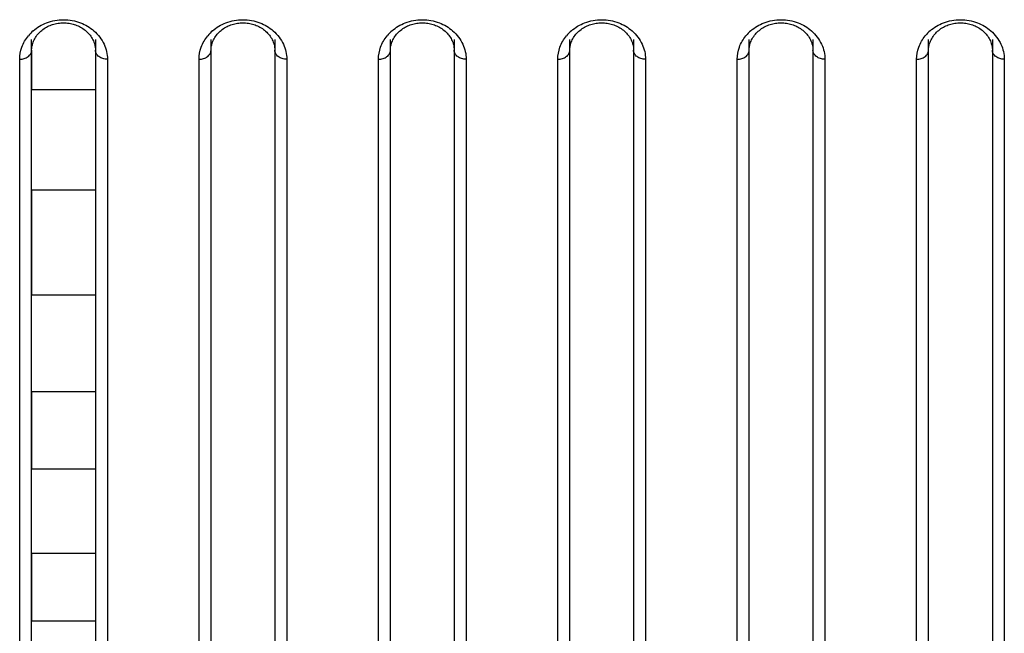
# Model space of a CAD drawing. Header units: millimetres. Extents: x -6054 to 364, y -1866 to 3094.
# Tile 301 of 360: x -3694 to -3669, y 1499 to 1515. Entities that reach past the tile are written whole.
import ezdxf

# ---------------------------------------------------------------- set-up
doc = ezdxf.new("R2010")
doc.units = ezdxf.units.MM
doc.header["$LTSCALE"] = 65.395
doc.layers.get('0').update_dxf_attribs({"linetype": 'CONTINUOUS'})

msp = doc.modelspace()

# ---------------------------------------------------------------- linework, layer by layer
at = {"linetype": 'Continuous'}
for p, q in [((-3693.723, 1484.478), (-3693.723, 1514.359)), ((-3692.123, 1514.359), (-3692.123, 1484.478)), ((-3689.223, 1484.478), (-3689.223, 1514.359)), ((-3687.623, 1514.359), (-3687.623, 1484.478)), ((-3684.723, 1484.478), (-3684.723, 1514.359)), ((-3683.123, 1514.359), (-3683.123, 1484.478)), ((-3680.223, 1484.478), (-3680.223, 1514.359)), ((-3678.623, 1514.359), (-3678.623, 1484.478)), ((-3675.723, 1484.478), (-3675.723, 1514.359)), ((-3674.123, 1514.359), (-3674.123, 1484.478)), ((-3671.223, 1484.478), (-3671.223, 1514.359)), ((-3669.623, 1514.359), (-3669.623, 1484.478)), ((-3694.023, 1484.178), (-3694.023, 1513.867)), ((-3693.723, 1514.091), (-3693.723, 1513.095)), ((-3693.723, 1514.091), (-3693.723, 1513.095)), ((-3692.123, 1514.091), (-3692.123, 1513.095)), ((-3692.123, 1514.091), (-3692.123, 1513.095)), ((-3691.823, 1513.867), (-3691.823, 1484.178)), ((-3689.523, 1484.178), (-3689.523, 1513.867)), ((-3689.223, 1484.678), (-3689.223, 1514.091)), ((-3689.223, 1484.678), (-3689.223, 1514.091)), ((-3687.623, 1514.091), (-3687.623, 1484.678)), ((-3687.623, 1514.091), (-3687.623, 1484.678)), ((-3687.323, 1513.867), (-3687.323, 1484.178)), ((-3685.023, 1484.178), (-3685.023, 1513.867)), ((-3684.723, 1484.678), (-3684.723, 1514.091)), ((-3684.723, 1484.678), (-3684.723, 1514.091)), ((-3683.123, 1514.091), (-3683.123, 1484.678)), ((-3683.123, 1514.091), (-3683.123, 1484.678)), ((-3682.823, 1513.867), (-3682.823, 1484.178)), ((-3680.523, 1484.178), (-3680.523, 1513.867)), ((-3680.223, 1484.678), (-3680.223, 1514.091)), ((-3680.223, 1484.678), (-3680.223, 1514.091)), ((-3678.623, 1514.091), (-3678.623, 1484.678)), ((-3678.623, 1514.091), (-3678.623, 1484.678)), ((-3678.323, 1513.867), (-3678.323, 1484.178)), ((-3676.023, 1484.178), (-3676.023, 1513.867)), ((-3675.723, 1484.678), (-3675.723, 1514.091)), ((-3675.723, 1484.678), (-3675.723, 1514.091)), ((-3674.123, 1514.091), (-3674.123, 1484.678)), ((-3674.123, 1514.091), (-3674.123, 1484.678)), ((-3673.823, 1513.867), (-3673.823, 1484.178)), ((-3671.523, 1484.178), (-3671.523, 1513.867)), ((-3671.223, 1484.678), (-3671.223, 1514.091)), ((-3671.223, 1484.678), (-3671.223, 1514.091)), ((-3669.623, 1514.091), (-3669.623, 1484.678)), ((-3669.623, 1514.091), (-3669.623, 1484.678)), ((-3669.323, 1513.867), (-3669.323, 1484.178)), ((-3692.123, 1513.095), (-3693.723, 1513.095)), ((-3692.123, 1513.095), (-3693.723, 1513.095)), ((-3692.123, 1510.583), (-3693.723, 1510.583)), ((-3692.123, 1510.583), (-3693.723, 1510.583)), ((-3693.723, 1510.583), (-3693.723, 1507.945)), ((-3693.723, 1510.583), (-3693.723, 1507.945)), ((-3692.123, 1510.583), (-3692.123, 1507.945)), ((-3692.123, 1510.583), (-3692.123, 1507.945)), ((-3692.123, 1507.945), (-3693.723, 1507.945)), ((-3692.123, 1507.945), (-3693.723, 1507.945)), ((-3692.123, 1505.516), (-3693.723, 1505.516)), ((-3692.123, 1505.516), (-3693.723, 1505.516)), ((-3693.723, 1505.516), (-3693.723, 1503.576)), ((-3693.723, 1505.516), (-3693.723, 1503.576)), ((-3692.123, 1505.516), (-3692.123, 1503.576)), ((-3692.123, 1505.516), (-3692.123, 1503.576)), ((-3692.123, 1503.576), (-3693.723, 1503.576)), ((-3692.123, 1503.576), (-3693.723, 1503.576)), ((-3692.123, 1501.459), (-3693.723, 1501.459)), ((-3692.123, 1501.459), (-3693.723, 1501.459)), ((-3693.723, 1501.459), (-3693.723, 1499.762)), ((-3693.723, 1501.459), (-3693.723, 1499.762)), ((-3692.123, 1501.459), (-3692.123, 1499.762)), ((-3692.123, 1501.459), (-3692.123, 1499.762)), ((-3692.123, 1499.762), (-3693.723, 1499.762)), ((-3692.123, 1499.762), (-3693.723, 1499.762))]:
    msp.add_line(p, q, dxfattribs=at)
for points in [[(-3693.628, 1514.412), (-3693.61, 1514.44), (-3693.59, 1514.468), (-3693.568, 1514.495), (-3693.545, 1514.521), (-3693.521, 1514.546), (-3693.495, 1514.57), (-3693.468, 1514.592), (-3693.44, 1514.614), (-3693.412, 1514.635), (-3693.382, 1514.654), (-3693.352, 1514.671), (-3693.322, 1514.687), (-3693.291, 1514.702), (-3693.26, 1514.716), (-3693.228, 1514.728), (-3693.196, 1514.739), (-3693.163, 1514.749), (-3693.13, 1514.757), (-3693.096, 1514.765), (-3693.062, 1514.771), (-3693.028, 1514.775), (-3692.993, 1514.779), (-3692.959, 1514.781), (-3692.924, 1514.782), (-3692.889, 1514.781), (-3692.855, 1514.779), (-3692.82, 1514.776), (-3692.786, 1514.771), (-3692.752, 1514.765), (-3692.719, 1514.758), (-3692.685, 1514.749), (-3692.653, 1514.74), (-3692.62, 1514.729), (-3692.589, 1514.717), (-3692.557, 1514.703), (-3692.526, 1514.688), (-3692.496, 1514.672), (-3692.466, 1514.655), (-3692.436, 1514.636), (-3692.407, 1514.615), (-3692.379, 1514.594), (-3692.353, 1514.571), (-3692.327, 1514.547), (-3692.303, 1514.522), (-3692.28, 1514.497), (-3692.258, 1514.47), (-3692.238, 1514.443), (-3692.219, 1514.415)], [(-3689.128, 1514.412), (-3689.11, 1514.44), (-3689.09, 1514.468), (-3689.068, 1514.495), (-3689.045, 1514.521), (-3689.021, 1514.546), (-3688.995, 1514.57), (-3688.968, 1514.592), (-3688.94, 1514.614), (-3688.912, 1514.635), (-3688.882, 1514.654), (-3688.852, 1514.671), (-3688.822, 1514.687), (-3688.791, 1514.702), (-3688.76, 1514.716), (-3688.728, 1514.728), (-3688.696, 1514.739), (-3688.663, 1514.749), (-3688.63, 1514.757), (-3688.596, 1514.765), (-3688.562, 1514.771), (-3688.528, 1514.775), (-3688.493, 1514.779), (-3688.459, 1514.781), (-3688.424, 1514.782), (-3688.389, 1514.781), (-3688.355, 1514.779), (-3688.32, 1514.776), (-3688.286, 1514.771), (-3688.252, 1514.765), (-3688.219, 1514.758), (-3688.185, 1514.749), (-3688.153, 1514.74), (-3688.12, 1514.729), (-3688.089, 1514.717), (-3688.057, 1514.703), (-3688.026, 1514.688), (-3687.996, 1514.672), (-3687.966, 1514.655), (-3687.936, 1514.636), (-3687.907, 1514.615), (-3687.879, 1514.594), (-3687.853, 1514.571), (-3687.827, 1514.547), (-3687.803, 1514.522), (-3687.78, 1514.497), (-3687.758, 1514.47), (-3687.738, 1514.443), (-3687.719, 1514.415)], [(-3684.628, 1514.412), (-3684.61, 1514.44), (-3684.59, 1514.468), (-3684.568, 1514.495), (-3684.545, 1514.521), (-3684.521, 1514.546), (-3684.495, 1514.57), (-3684.468, 1514.592), (-3684.44, 1514.614), (-3684.412, 1514.635), (-3684.382, 1514.654), (-3684.352, 1514.671), (-3684.322, 1514.687), (-3684.291, 1514.702), (-3684.26, 1514.716), (-3684.228, 1514.728), (-3684.196, 1514.739), (-3684.163, 1514.749), (-3684.13, 1514.757), (-3684.096, 1514.765), (-3684.062, 1514.771), (-3684.028, 1514.775), (-3683.993, 1514.779), (-3683.959, 1514.781), (-3683.924, 1514.782), (-3683.889, 1514.781), (-3683.855, 1514.779), (-3683.82, 1514.776), (-3683.786, 1514.771), (-3683.752, 1514.765), (-3683.719, 1514.758), (-3683.685, 1514.749), (-3683.653, 1514.74), (-3683.62, 1514.729), (-3683.589, 1514.717), (-3683.557, 1514.703), (-3683.526, 1514.688), (-3683.496, 1514.672), (-3683.466, 1514.655), (-3683.436, 1514.636), (-3683.407, 1514.615), (-3683.379, 1514.594), (-3683.353, 1514.571), (-3683.327, 1514.547), (-3683.303, 1514.522), (-3683.28, 1514.497), (-3683.258, 1514.47), (-3683.238, 1514.443), (-3683.219, 1514.415)], [(-3680.128, 1514.412), (-3680.11, 1514.44), (-3680.09, 1514.468), (-3680.068, 1514.495), (-3680.045, 1514.521), (-3680.021, 1514.546), (-3679.995, 1514.57), (-3679.968, 1514.592), (-3679.94, 1514.614), (-3679.912, 1514.635), (-3679.882, 1514.654), (-3679.852, 1514.671), (-3679.822, 1514.687), (-3679.791, 1514.702), (-3679.76, 1514.716), (-3679.728, 1514.728), (-3679.696, 1514.739), (-3679.663, 1514.749), (-3679.63, 1514.757), (-3679.596, 1514.765), (-3679.562, 1514.771), (-3679.528, 1514.775), (-3679.493, 1514.779), (-3679.459, 1514.781), (-3679.424, 1514.782), (-3679.389, 1514.781), (-3679.355, 1514.779), (-3679.32, 1514.776), (-3679.286, 1514.771), (-3679.252, 1514.765), (-3679.219, 1514.758), (-3679.185, 1514.749), (-3679.153, 1514.74), (-3679.12, 1514.729), (-3679.089, 1514.717), (-3679.057, 1514.703), (-3679.026, 1514.688), (-3678.996, 1514.672), (-3678.966, 1514.655), (-3678.936, 1514.636), (-3678.907, 1514.615), (-3678.879, 1514.594), (-3678.853, 1514.571), (-3678.827, 1514.547), (-3678.803, 1514.522), (-3678.78, 1514.497), (-3678.758, 1514.47), (-3678.738, 1514.443), (-3678.719, 1514.415)], [(-3675.628, 1514.412), (-3675.61, 1514.44), (-3675.59, 1514.468), (-3675.568, 1514.495), (-3675.545, 1514.521), (-3675.521, 1514.546), (-3675.495, 1514.57), (-3675.468, 1514.592), (-3675.44, 1514.614), (-3675.412, 1514.635), (-3675.382, 1514.654), (-3675.352, 1514.671), (-3675.322, 1514.687), (-3675.291, 1514.702), (-3675.26, 1514.716), (-3675.228, 1514.728), (-3675.196, 1514.739), (-3675.163, 1514.749), (-3675.13, 1514.757), (-3675.096, 1514.765), (-3675.062, 1514.771), (-3675.028, 1514.775), (-3674.993, 1514.779), (-3674.959, 1514.781), (-3674.924, 1514.782), (-3674.889, 1514.781), (-3674.855, 1514.779), (-3674.82, 1514.776), (-3674.786, 1514.771), (-3674.752, 1514.765), (-3674.719, 1514.758), (-3674.685, 1514.749), (-3674.653, 1514.74), (-3674.62, 1514.729), (-3674.589, 1514.717), (-3674.557, 1514.703), (-3674.526, 1514.688), (-3674.496, 1514.672), (-3674.466, 1514.655), (-3674.436, 1514.636), (-3674.407, 1514.615), (-3674.379, 1514.594), (-3674.353, 1514.571), (-3674.327, 1514.547), (-3674.303, 1514.522), (-3674.28, 1514.497), (-3674.258, 1514.47), (-3674.238, 1514.443), (-3674.219, 1514.415)], [(-3671.128, 1514.412), (-3671.11, 1514.44), (-3671.09, 1514.468), (-3671.068, 1514.495), (-3671.045, 1514.521), (-3671.021, 1514.546), (-3670.995, 1514.57), (-3670.968, 1514.592), (-3670.94, 1514.614), (-3670.912, 1514.635), (-3670.882, 1514.654), (-3670.852, 1514.671), (-3670.822, 1514.687), (-3670.791, 1514.702), (-3670.76, 1514.716), (-3670.728, 1514.728), (-3670.696, 1514.739), (-3670.663, 1514.749), (-3670.63, 1514.757), (-3670.596, 1514.765), (-3670.562, 1514.771), (-3670.528, 1514.775), (-3670.493, 1514.779), (-3670.459, 1514.781), (-3670.424, 1514.782), (-3670.389, 1514.781), (-3670.355, 1514.779), (-3670.32, 1514.776), (-3670.286, 1514.771), (-3670.252, 1514.765), (-3670.219, 1514.758), (-3670.185, 1514.749), (-3670.153, 1514.74), (-3670.12, 1514.729), (-3670.089, 1514.717), (-3670.057, 1514.703), (-3670.026, 1514.688), (-3669.996, 1514.672), (-3669.966, 1514.655), (-3669.936, 1514.636), (-3669.907, 1514.615), (-3669.879, 1514.594), (-3669.853, 1514.571), (-3669.827, 1514.547), (-3669.803, 1514.522), (-3669.78, 1514.497), (-3669.758, 1514.47), (-3669.738, 1514.443), (-3669.719, 1514.415)], [(-3693.697, 1514.263), (-3693.687, 1514.293), (-3693.674, 1514.324), (-3693.661, 1514.354), (-3693.645, 1514.383), (-3693.628, 1514.412)], [(-3692.219, 1514.415), (-3692.202, 1514.386), (-3692.187, 1514.357), (-3692.173, 1514.327), (-3692.161, 1514.297), (-3692.15, 1514.266)], [(-3689.197, 1514.263), (-3689.187, 1514.293), (-3689.174, 1514.324), (-3689.161, 1514.354), (-3689.145, 1514.383), (-3689.128, 1514.412)], [(-3687.719, 1514.415), (-3687.702, 1514.386), (-3687.687, 1514.357), (-3687.673, 1514.327), (-3687.661, 1514.297), (-3687.65, 1514.266)], [(-3684.697, 1514.263), (-3684.687, 1514.293), (-3684.674, 1514.324), (-3684.661, 1514.354), (-3684.645, 1514.383), (-3684.628, 1514.412)], [(-3683.219, 1514.415), (-3683.202, 1514.386), (-3683.187, 1514.357), (-3683.173, 1514.327), (-3683.161, 1514.297), (-3683.15, 1514.266)], [(-3680.197, 1514.263), (-3680.187, 1514.293), (-3680.174, 1514.324), (-3680.161, 1514.354), (-3680.145, 1514.383), (-3680.128, 1514.412)], [(-3678.719, 1514.415), (-3678.702, 1514.386), (-3678.687, 1514.357), (-3678.673, 1514.327), (-3678.661, 1514.297), (-3678.65, 1514.266)], [(-3675.697, 1514.263), (-3675.687, 1514.293), (-3675.674, 1514.324), (-3675.661, 1514.354), (-3675.645, 1514.383), (-3675.628, 1514.412)], [(-3674.219, 1514.415), (-3674.202, 1514.386), (-3674.187, 1514.357), (-3674.173, 1514.327), (-3674.161, 1514.297), (-3674.15, 1514.266)], [(-3671.197, 1514.263), (-3671.187, 1514.293), (-3671.174, 1514.324), (-3671.161, 1514.354), (-3671.145, 1514.383), (-3671.128, 1514.412)], [(-3669.719, 1514.415), (-3669.702, 1514.386), (-3669.687, 1514.357), (-3669.673, 1514.327), (-3669.661, 1514.297), (-3669.65, 1514.266)], [(-3693.723, 1514.091), (-3693.723, 1514.105), (-3693.721, 1514.137), (-3693.718, 1514.169), (-3693.713, 1514.2), (-3693.706, 1514.232), (-3693.697, 1514.263)], [(-3692.15, 1514.266), (-3692.142, 1514.235), (-3692.134, 1514.204), (-3692.129, 1514.173), (-3692.125, 1514.141), (-3692.123, 1514.109), (-3692.123, 1514.091)], [(-3689.223, 1514.091), (-3689.223, 1514.105), (-3689.221, 1514.137), (-3689.218, 1514.169), (-3689.213, 1514.2), (-3689.206, 1514.232), (-3689.197, 1514.263)], [(-3687.65, 1514.266), (-3687.642, 1514.235), (-3687.634, 1514.204), (-3687.629, 1514.173), (-3687.625, 1514.141), (-3687.623, 1514.109), (-3687.623, 1514.091)], [(-3684.723, 1514.091), (-3684.723, 1514.105), (-3684.721, 1514.137), (-3684.718, 1514.169), (-3684.713, 1514.2), (-3684.706, 1514.232), (-3684.697, 1514.263)], [(-3683.15, 1514.266), (-3683.142, 1514.235), (-3683.134, 1514.204), (-3683.129, 1514.173), (-3683.125, 1514.141), (-3683.123, 1514.109), (-3683.123, 1514.091)], [(-3680.223, 1514.091), (-3680.223, 1514.105), (-3680.221, 1514.137), (-3680.218, 1514.169), (-3680.213, 1514.2), (-3680.206, 1514.232), (-3680.197, 1514.263)], [(-3678.65, 1514.266), (-3678.642, 1514.235), (-3678.634, 1514.204), (-3678.629, 1514.173), (-3678.625, 1514.141), (-3678.623, 1514.109), (-3678.623, 1514.091)], [(-3675.723, 1514.091), (-3675.723, 1514.105), (-3675.721, 1514.137), (-3675.718, 1514.169), (-3675.713, 1514.2), (-3675.706, 1514.232), (-3675.697, 1514.263)], [(-3674.15, 1514.266), (-3674.142, 1514.235), (-3674.134, 1514.204), (-3674.129, 1514.173), (-3674.125, 1514.141), (-3674.123, 1514.109), (-3674.123, 1514.091)], [(-3671.223, 1514.091), (-3671.223, 1514.105), (-3671.221, 1514.137), (-3671.218, 1514.169), (-3671.213, 1514.2), (-3671.206, 1514.232), (-3671.197, 1514.263)], [(-3669.65, 1514.266), (-3669.642, 1514.235), (-3669.634, 1514.204), (-3669.629, 1514.173), (-3669.625, 1514.141), (-3669.623, 1514.109), (-3669.623, 1514.091)]]:
    msp.add_lwpolyline(points, dxfattribs=at)
for centre in [(-3692.998, 1513.792), (-3688.498, 1513.792), (-3683.998, 1513.792), (-3679.498, 1513.792), (-3674.998, 1513.792), (-3670.498, 1513.792)]:
    msp.add_arc(centre, 1.045, 130.984, 140.592, dxfattribs=at)
for points, knots in [([(-3693.684, 1514.581), (-3693.586, 1514.666), (-3693.345, 1514.81), (-3692.923, 1514.887), (-3692.501, 1514.81), (-3692.26, 1514.666), (-3692.162, 1514.581)], [0, 0, 0, 0, 0.23574, 0.500003, 0.764265, 1, 1, 1, 1]), ([(-3689.184, 1514.581), (-3689.086, 1514.666), (-3688.845, 1514.81), (-3688.423, 1514.887), (-3688.001, 1514.81), (-3687.76, 1514.666), (-3687.662, 1514.581)], [0, 0, 0, 0, 0.23574, 0.500003, 0.764265, 1, 1, 1, 1]), ([(-3684.684, 1514.581), (-3684.586, 1514.666), (-3684.345, 1514.81), (-3683.923, 1514.887), (-3683.501, 1514.81), (-3683.26, 1514.666), (-3683.162, 1514.581)], [0, 0, 0, 0, 0.23574, 0.500003, 0.764265, 1, 1, 1, 1]), ([(-3680.184, 1514.581), (-3680.086, 1514.666), (-3679.845, 1514.81), (-3679.423, 1514.887), (-3679.001, 1514.81), (-3678.76, 1514.666), (-3678.662, 1514.581)], [0, 0, 0, 0, 0.23574, 0.500003, 0.764265, 1, 1, 1, 1]), ([(-3675.684, 1514.581), (-3675.586, 1514.666), (-3675.345, 1514.81), (-3674.923, 1514.887), (-3674.501, 1514.81), (-3674.26, 1514.666), (-3674.162, 1514.581)], [0, 0, 0, 0, 0.23574, 0.500003, 0.764265, 1, 1, 1, 1]), ([(-3671.184, 1514.581), (-3671.086, 1514.666), (-3670.845, 1514.81), (-3670.423, 1514.887), (-3670.001, 1514.81), (-3669.76, 1514.666), (-3669.662, 1514.581)], [0, 0, 0, 0, 0.23574, 0.500003, 0.764265, 1, 1, 1, 1]), ([(-3694.023, 1513.867), (-3694.023, 1513.969), (-3693.985, 1514.183), (-3693.875, 1514.371), (-3693.806, 1514.456)], [0, 0, 0, 0, 0.482589, 1, 1, 1, 1]), ([(-3692.162, 1514.581), (-3692.056, 1514.488), (-3691.885, 1514.267), (-3691.823, 1513.995), (-3691.823, 1513.867)], [0, 0, 0, 0, 0.525823, 1, 1, 1, 1]), ([(-3689.523, 1513.867), (-3689.523, 1513.969), (-3689.485, 1514.183), (-3689.375, 1514.371), (-3689.306, 1514.456)], [0, 0, 0, 0, 0.482589, 1, 1, 1, 1]), ([(-3687.662, 1514.581), (-3687.556, 1514.488), (-3687.385, 1514.267), (-3687.323, 1513.995), (-3687.323, 1513.867)], [0, 0, 0, 0, 0.525823, 1, 1, 1, 1]), ([(-3685.023, 1513.867), (-3685.023, 1513.969), (-3684.985, 1514.183), (-3684.875, 1514.371), (-3684.806, 1514.456)], [0, 0, 0, 0, 0.482589, 1, 1, 1, 1]), ([(-3683.162, 1514.581), (-3683.056, 1514.488), (-3682.885, 1514.267), (-3682.823, 1513.995), (-3682.823, 1513.867)], [0, 0, 0, 0, 0.525823, 1, 1, 1, 1]), ([(-3680.523, 1513.867), (-3680.523, 1513.969), (-3680.485, 1514.183), (-3680.375, 1514.371), (-3680.306, 1514.456)], [0, 0, 0, 0, 0.482589, 1, 1, 1, 1]), ([(-3678.662, 1514.581), (-3678.556, 1514.488), (-3678.385, 1514.267), (-3678.323, 1513.995), (-3678.323, 1513.867)], [0, 0, 0, 0, 0.525823, 1, 1, 1, 1]), ([(-3676.023, 1513.867), (-3676.023, 1513.969), (-3675.985, 1514.183), (-3675.875, 1514.371), (-3675.806, 1514.456)], [0, 0, 0, 0, 0.482589, 1, 1, 1, 1]), ([(-3674.162, 1514.581), (-3674.056, 1514.488), (-3673.885, 1514.267), (-3673.823, 1513.995), (-3673.823, 1513.867)], [0, 0, 0, 0, 0.525823, 1, 1, 1, 1]), ([(-3671.523, 1513.867), (-3671.523, 1513.969), (-3671.485, 1514.183), (-3671.375, 1514.371), (-3671.306, 1514.456)], [0, 0, 0, 0, 0.482589, 1, 1, 1, 1]), ([(-3669.662, 1514.581), (-3669.556, 1514.488), (-3669.385, 1514.267), (-3669.323, 1513.995), (-3669.323, 1513.867)], [0, 0, 0, 0, 0.525823, 1, 1, 1, 1]), ([(-3694.023, 1513.867), (-3693.984, 1513.867), (-3693.909, 1513.878), (-3693.81, 1513.925), (-3693.741, 1513.999), (-3693.723, 1514.062), (-3693.723, 1514.091)], [0, 0, 0, 0, 0.28207, 0.546535, 0.783879, 1, 1, 1, 1]), ([(-3691.823, 1513.867), (-3691.862, 1513.867), (-3691.937, 1513.878), (-3692.036, 1513.925), (-3692.105, 1513.999), (-3692.123, 1514.062), (-3692.123, 1514.091)], [0, 0, 0, 0, 0.28207, 0.546535, 0.783879, 1, 1, 1, 1]), ([(-3689.523, 1513.867), (-3689.484, 1513.867), (-3689.409, 1513.878), (-3689.31, 1513.925), (-3689.241, 1513.999), (-3689.223, 1514.062), (-3689.223, 1514.091)], [0, 0, 0, 0, 0.28207, 0.546535, 0.783879, 1, 1, 1, 1]), ([(-3687.323, 1513.867), (-3687.362, 1513.867), (-3687.437, 1513.878), (-3687.536, 1513.925), (-3687.605, 1513.999), (-3687.623, 1514.062), (-3687.623, 1514.091)], [0, 0, 0, 0, 0.28207, 0.546535, 0.783879, 1, 1, 1, 1]), ([(-3685.023, 1513.867), (-3684.984, 1513.867), (-3684.909, 1513.878), (-3684.81, 1513.925), (-3684.741, 1513.999), (-3684.723, 1514.062), (-3684.723, 1514.091)], [0, 0, 0, 0, 0.28207, 0.546535, 0.783879, 1, 1, 1, 1]), ([(-3682.823, 1513.867), (-3682.862, 1513.867), (-3682.937, 1513.878), (-3683.036, 1513.925), (-3683.105, 1513.999), (-3683.123, 1514.062), (-3683.123, 1514.091)], [0, 0, 0, 0, 0.28207, 0.546535, 0.783879, 1, 1, 1, 1]), ([(-3680.523, 1513.867), (-3680.484, 1513.867), (-3680.409, 1513.878), (-3680.31, 1513.925), (-3680.241, 1513.999), (-3680.223, 1514.062), (-3680.223, 1514.091)], [0, 0, 0, 0, 0.28207, 0.546535, 0.783879, 1, 1, 1, 1]), ([(-3678.323, 1513.867), (-3678.362, 1513.867), (-3678.437, 1513.878), (-3678.536, 1513.925), (-3678.605, 1513.999), (-3678.623, 1514.062), (-3678.623, 1514.091)], [0, 0, 0, 0, 0.28207, 0.546535, 0.783879, 1, 1, 1, 1]), ([(-3676.023, 1513.867), (-3675.984, 1513.867), (-3675.909, 1513.878), (-3675.81, 1513.925), (-3675.741, 1513.999), (-3675.723, 1514.062), (-3675.723, 1514.091)], [0, 0, 0, 0, 0.28207, 0.546535, 0.783879, 1, 1, 1, 1]), ([(-3673.823, 1513.867), (-3673.862, 1513.867), (-3673.937, 1513.878), (-3674.036, 1513.925), (-3674.105, 1513.999), (-3674.123, 1514.062), (-3674.123, 1514.091)], [0, 0, 0, 0, 0.28207, 0.546535, 0.783879, 1, 1, 1, 1]), ([(-3671.523, 1513.867), (-3671.484, 1513.867), (-3671.409, 1513.878), (-3671.31, 1513.925), (-3671.241, 1513.999), (-3671.223, 1514.062), (-3671.223, 1514.091)], [0, 0, 0, 0, 0.28207, 0.546535, 0.783879, 1, 1, 1, 1]), ([(-3669.323, 1513.867), (-3669.362, 1513.867), (-3669.437, 1513.878), (-3669.536, 1513.925), (-3669.605, 1513.999), (-3669.623, 1514.062), (-3669.623, 1514.091)], [0, 0, 0, 0, 0.28207, 0.546535, 0.783879, 1, 1, 1, 1])]:
    msp.add_open_spline(points, degree=3, knots=knots, dxfattribs=at)

doc.saveas('drawing.dxf')
